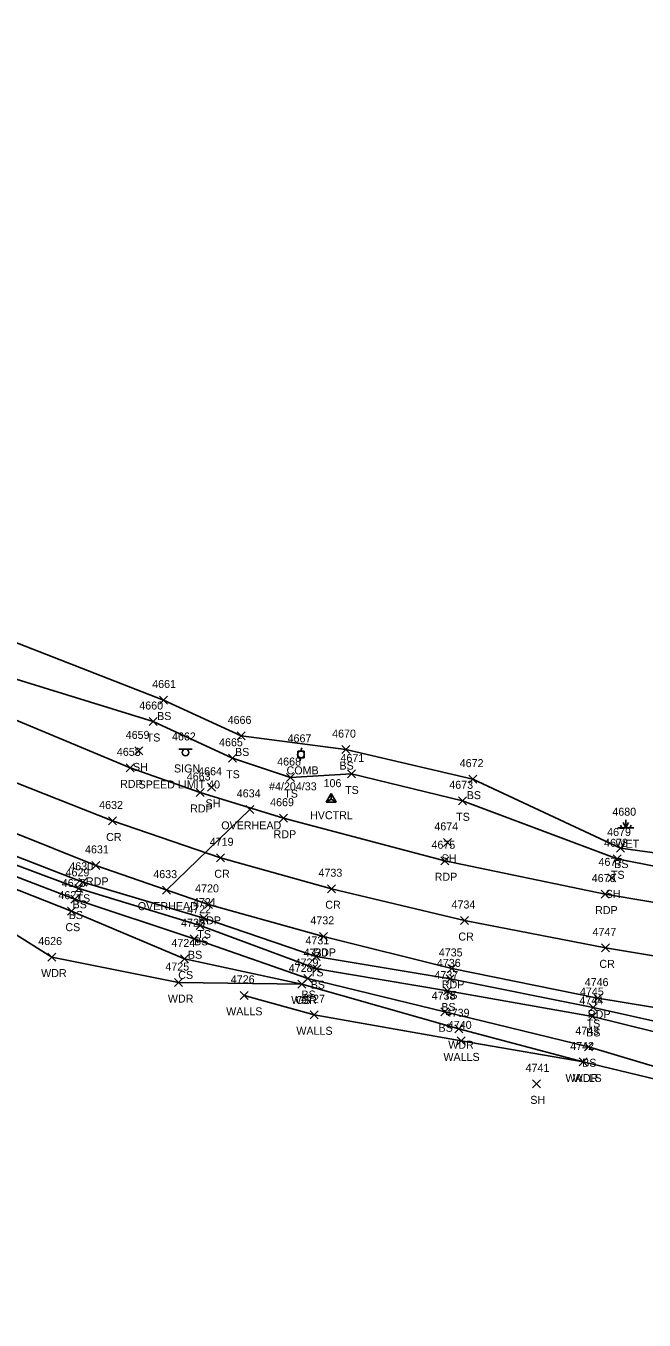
# Model space of a CAD drawing. Extents: x 1611797 to 1633212, y 298978 to 305475.
# Drawn here: x 1619805.9 to 1619960.6, y 301166.4 to 301489.8 of the extents above; entities that cross this region are included whole.
import ezdxf

# ---------------------------------------------------------------- set-up
doc = ezdxf.new("R2010")
doc.units = 0
for name, color, linetype in [('C_A', 7, 'Continuous'), ('C_I', 7, 'Continuous'), ('CPSM', 7, 'Continuous'), ('L_A', 7, 'Continuous'), ('L_I', 7, 'Continuous'), ('L_TIC', 7, 'Continuous'), ('LAWA', 7, 'Continuous'), ('LELB', 7, 'Continuous'), ('LWET', 7, 'Continuous'), ('LWS', 7, 'Continuous'), ('P_A', 7, 'Continuous'), ('P_I', 7, 'Continuous'), ('P_TIC', 7, 'Continuous'), ('PET', 7, 'Continuous'), ('PRC', 7, 'Continuous'), ('S_A', 7, 'Continuous'), ('S_C', 7, 'Continuous'), ('S_I', 7, 'Continuous'), ('SSGN', 7, 'Continuous'), ('U_A', 7, 'Continuous'), ('U_C', 7, 'Continuous'), ('U_I', 7, 'Continuous'), ('U_TIC', 7, 'Continuous'), ('UCO', 7, 'Continuous'), ('UP', 7, 'Continuous')]:
    doc.layers.add(name, color=color, linetype=linetype)

msp = doc.modelspace()

# ---------------------------------------------------------------- linework, layer by layer
at = {"layer": 'CPSM'}
for p, q in [((1619881.08, 301295.88), (1619882.33, 301298.05)), ((1619883.58, 301295.88), (1619882.33, 301298.05)), ((1619882.33, 301296.6), (1619882.33, 301298.05)), ((1619881.08, 301295.88), (1619882.33, 301296.6)), ((1619881.08, 301295.88), (1619883.58, 301295.88)), ((1619882.33, 301296.6), (1619882.33, 301296.6)), ((1619882.33, 301296.6), (1619883.58, 301295.88))]:
    msp.add_line(p, q, dxfattribs=at)
at = {"layer": 'L_TIC'}
for points in [[(1619839.33, 301320.37), (1619841.33, 301322.37)], [(1619841.33, 301320.37), (1619839.33, 301322.37)], [(1619836.75, 301315), (1619838.75, 301317)], [(1619838.75, 301315), (1619836.75, 301317)], [(1619858.82, 301311.4), (1619860.82, 301313.4)], [(1619860.82, 301311.4), (1619858.82, 301313.4)], [(1619884.93, 301307.98), (1619886.93, 301309.98)], [(1619886.93, 301307.98), (1619884.93, 301309.98)], [(1619833.23, 301307.66), (1619835.23, 301309.66)], [(1619835.23, 301307.66), (1619833.23, 301309.66)], [(1619856.62, 301305.82), (1619858.62, 301307.82)], [(1619858.62, 301305.82), (1619856.62, 301307.82)], [(1619886.37, 301301.9), (1619888.37, 301303.9)], [(1619888.37, 301301.9), (1619886.37, 301303.9)], [(1619851.39, 301298.57), (1619853.39, 301300.57)], [(1619853.39, 301298.57), (1619851.39, 301300.57)], [(1619871.16, 301300.99), (1619873.16, 301302.99)], [(1619873.16, 301300.99), (1619871.16, 301302.99)], [(1619916.76, 301300.6), (1619918.76, 301302.6)], [(1619918.76, 301300.6), (1619916.76, 301302.6)], [(1619914.15, 301295.19), (1619916.15, 301297.19)], [(1619916.15, 301295.19), (1619914.15, 301297.19)], [(1619910.42, 301284.8), (1619912.42, 301286.8)], [(1619912.42, 301284.8), (1619910.42, 301286.8)], [(1619953.63, 301283.39), (1619955.63, 301285.39)], [(1619955.63, 301283.39), (1619953.63, 301285.39)], [(1619952.85, 301280.7), (1619954.85, 301282.7)], [(1619954.85, 301280.7), (1619952.85, 301282.7)], [(1619951.47, 301275.94), (1619953.47, 301277.94)], [(1619953.47, 301275.94), (1619951.47, 301277.94)], [(1619818.18, 301273.31), (1619820.18, 301275.31)], [(1619820.18, 301273.31), (1619818.18, 301275.31)], [(1619819.2, 301274.83), (1619821.2, 301276.83)], [(1619821.2, 301274.83), (1619819.2, 301276.83)], [(1619817.22, 301270.64), (1619819.22, 301272.64)], [(1619819.22, 301270.64), (1619817.22, 301272.64)], [(1619816.39, 301267.62), (1619818.39, 301269.62)], [(1619818.39, 301267.62), (1619816.39, 301269.62)], [(1619848.56, 301264.07), (1619850.56, 301266.07)], [(1619850.56, 301264.07), (1619848.56, 301266.07)], [(1619849.42, 301265.87), (1619851.42, 301267.87)], [(1619851.42, 301265.87), (1619849.42, 301267.87)], [(1619847.03, 301260.72), (1619849.03, 301262.72)], [(1619849.03, 301260.72), (1619847.03, 301262.72)], [(1619877.56, 301256.32), (1619879.56, 301258.32)], [(1619879.56, 301256.32), (1619877.56, 301258.32)], [(1619811.4, 301256.15), (1619813.4, 301258.15)], [(1619813.4, 301256.15), (1619811.4, 301258.15)], [(1619844.61, 301255.67), (1619846.61, 301257.67)], [(1619846.61, 301255.67), (1619844.61, 301257.67)], [(1619877.74, 301253.24), (1619879.74, 301255.24)], [(1619879.74, 301253.24), (1619877.74, 301255.24)], [(1619843.1, 301249.77), (1619845.1, 301251.77)], [(1619845.1, 301249.77), (1619843.1, 301251.77)], [(1619875.44, 301250.78), (1619877.44, 301252.78)], [(1619877.44, 301250.78), (1619875.44, 301252.78)], [(1619911.05, 301250.69), (1619913.05, 301252.69)], [(1619913.05, 301250.69), (1619911.05, 301252.69)], [(1619859.5, 301246.58), (1619861.5, 301248.58)], [(1619861.5, 301246.58), (1619859.5, 301248.58)], [(1619873.95, 301249.41), (1619875.95, 301251.41)], [(1619875.95, 301249.41), (1619873.95, 301251.41)], [(1619873.95, 301249.41), (1619875.95, 301251.41)], [(1619875.95, 301249.41), (1619873.95, 301251.41)], [(1619910.39, 301247.67), (1619912.39, 301249.67)], [(1619912.39, 301247.67), (1619910.39, 301249.67)], [(1619946.78, 301243.54), (1619948.78, 301245.54)], [(1619948.78, 301243.54), (1619946.78, 301245.54)], [(1619877.05, 301241.72), (1619879.05, 301243.72)], [(1619879.05, 301241.72), (1619877.05, 301243.72)], [(1619909.7, 301242.48), (1619911.7, 301244.48)], [(1619911.7, 301242.48), (1619909.7, 301244.48)], [(1619946.63, 301241.31), (1619948.63, 301243.31)], [(1619948.63, 301241.31), (1619946.63, 301243.31)], [(1619913.22, 301238.23), (1619915.22, 301240.23)], [(1619915.22, 301238.23), (1619913.22, 301240.23)], [(1619913.82, 301235.2), (1619915.82, 301237.2)], [(1619915.82, 301235.2), (1619913.82, 301237.2)], [(1619945.63, 301233.74), (1619947.63, 301235.74)], [(1619947.63, 301233.74), (1619945.63, 301235.74)], [(1619944.35, 301229.93), (1619946.35, 301231.93)], [(1619946.35, 301229.93), (1619944.35, 301231.93)], [(1619944.35, 301229.93), (1619946.35, 301231.93)], [(1619946.35, 301229.93), (1619944.35, 301231.93)], [(1619932.61, 301224.47), (1619934.61, 301226.47)], [(1619934.61, 301224.47), (1619932.61, 301226.47)]]:
    msp.add_lwpolyline(points, dxfattribs=at)
at = {"layer": 'LAWA'}
msp.add_lwpolyline([(1619507.86, 301398.95), (1619518.08, 301400.79), (1619556.65, 301387.52), (1619583.35, 301368.71), (1619617.87, 301352.68), (1619658.72, 301335.08), (1619694.86, 301321.5), (1619725.46, 301306.6), (1619750.78, 301288.01), (1619784.9, 301274.32), (1619812.4, 301257.15), (1619844.1, 301250.77), (1619874.95, 301250.41), (1619914.22, 301239.23), (1619945.35, 301230.93), (1619986.13, 301221.13), (1620021.48, 301214.73), (1620067.45, 301208.49), (1620101.58, 301197.67), (1620125.21, 301192.85)], dxfattribs=at)
at = {"layer": 'LELB'}
for points in [[(1619350.31, 301489.81), (1619380.89, 301476.99), (1619406.21, 301465.78), (1619425.96, 301458.32), (1619457.01, 301443.93), (1619488.18, 301429.04), (1619515.79, 301415.84), (1619523.25, 301412.34), (1619557.22, 301396.43), (1619595.64, 301379.74), (1619625.49, 301366.11), (1619664.9, 301348.53), (1619700.1, 301332.19), (1619732.76, 301315.82), (1619759.48, 301302.13), (1619789.83, 301287.62), (1619820.2, 301275.83), (1619850.42, 301266.87), (1619878.56, 301257.32), (1619912.05, 301251.69), (1619947.78, 301244.54), (1619986.64, 301235.92)], [(1619515.86, 301413.84), (1619522.39, 301411.67), (1619557.04, 301395.57), (1619595.01, 301378.34), (1619625.28, 301365.19), (1619664.7, 301347.42), (1619699.56, 301331.11), (1619732.26, 301314.67), (1619758.81, 301300.85), (1619789.23, 301285.42), (1619819.18, 301274.31), (1619849.56, 301265.07), (1619878.74, 301254.24), (1619911.39, 301248.67), (1619947.63, 301242.31), (1619986.12, 301232.79)], [(1619514.13, 301412.04), (1619521.16, 301409.66), (1619556.07, 301393.79), (1619593.93, 301376.98), (1619624.81, 301363.73), (1619664.19, 301346.3), (1619698.66, 301328.84), (1619731.18, 301312.27), (1619757.56, 301299.07), (1619788.59, 301282.92), (1619818.22, 301271.64), (1619848.03, 301261.72), (1619876.44, 301251.78), (1619910.7, 301243.48), (1619946.63, 301234.74), (1619971.5, 301227.31), (1619985.16, 301225.14), (1620021.48, 301214.73)], [(1619712.43, 301401.44), (1619713.12, 301390.21), (1619725.41, 301373.61), (1619737.56, 301363.75), (1619786.34, 301337.07), (1619800.28, 301327.59), (1619837.75, 301316), (1619857.62, 301306.82), (1619872.16, 301301.99), (1619887.37, 301302.9), (1619915.15, 301296.19), (1619953.85, 301281.7), (1619995.44, 301273.48), (1620035.7, 301263.81), (1620079.78, 301255.69), (1620110.34, 301250.13), (1620133.61, 301245.85), (1620185.9, 301234.31), (1620209.46, 301228.92), (1620249.02, 301218.59), (1620282.74, 301209.51), (1620314.25, 301201.24), (1620350.31, 301189.61), (1620412.81, 301166.44)], [(1619717.05, 301402.62), (1619729.49, 301382.85), (1619751.83, 301362.42), (1619788.58, 301341.51), (1619840.33, 301321.37), (1619859.82, 301312.4), (1619885.93, 301308.98), (1619917.76, 301301.6), (1619954.63, 301284.39), (1619995.46, 301278.81), (1620037.59, 301270.1), (1620080.58, 301262.9), (1620111.05, 301256.31), (1620134.36, 301250.9), (1620155.92, 301243.69), (1620184.2, 301240.01), (1620186.37, 301239.29), (1620187.23, 301238.52), (1620209.89, 301239.08), (1620216.8, 301243.54), (1620236.7, 301237.64)], [(1619685.12, 301328.75), (1619696.06, 301323.61), (1619730.59, 301310.45), (1619756.56, 301297.34), (1619787.5, 301280.33), (1619817.39, 301268.62), (1619845.61, 301256.67), (1619874.95, 301250.41)]]:
    msp.add_lwpolyline(points, dxfattribs=at)
at = {"layer": 'LWET'}
for p, q in [((1619956.02, 301289.46), (1619955.35, 301290.8)), ((1619956.02, 301289.46), (1619956.02, 301291.46)), ((1619956.02, 301289.46), (1619956.68, 301290.8)), ((1619958.02, 301289.46), (1619954.02, 301289.46)), ((1619955.02, 301289.46), (1619954.68, 301290.13)), ((1619957.02, 301289.46), (1619957.35, 301290.13))]:
    msp.add_line(p, q, dxfattribs=at)
at = {"layer": 'LWS'}
msp.add_lwpolyline([(1619860.5, 301247.58), (1619878.05, 301242.72), (1619914.82, 301236.2), (1619945.35, 301230.93)], dxfattribs=at)
at = {"layer": 'P_TIC'}
for points in [[(1619831.02, 301303.42), (1619833.02, 301305.42)], [(1619833.02, 301303.42), (1619831.02, 301305.42)], [(1619848.55, 301297.27), (1619850.55, 301299.27)], [(1619850.55, 301297.27), (1619848.55, 301299.27)], [(1619826.59, 301290.15), (1619828.59, 301292.15)], [(1619828.59, 301290.15), (1619826.59, 301292.15)], [(1619869.41, 301290.84), (1619871.41, 301292.84)], [(1619871.41, 301290.84), (1619869.41, 301292.84)], [(1619822.48, 301279.05), (1619824.48, 301281.05)], [(1619824.48, 301279.05), (1619822.48, 301281.05)], [(1619853.63, 301280.96), (1619855.63, 301282.96)], [(1619855.63, 301280.96), (1619853.63, 301282.96)], [(1619909.7, 301280.21), (1619911.7, 301282.21)], [(1619911.7, 301280.21), (1619909.7, 301282.21)], [(1619881.39, 301273.22), (1619883.39, 301275.22)], [(1619883.39, 301273.22), (1619881.39, 301275.22)], [(1619850.63, 301269.31), (1619852.63, 301271.31)], [(1619852.63, 301269.31), (1619850.63, 301271.31)], [(1619949.83, 301271.88), (1619951.83, 301273.88)], [(1619951.83, 301271.88), (1619949.83, 301273.88)], [(1619914.66, 301265.28), (1619916.66, 301267.28)], [(1619916.66, 301265.28), (1619914.66, 301267.28)], [(1619879.36, 301261.32), (1619881.36, 301263.32)], [(1619881.36, 301261.32), (1619879.36, 301263.32)], [(1619949.93, 301258.45), (1619951.93, 301260.45)], [(1619951.93, 301258.45), (1619949.93, 301260.45)], [(1619911.48, 301253.3), (1619913.48, 301255.3)], [(1619913.48, 301253.3), (1619911.48, 301255.3)], [(1619948.02, 301245.88), (1619950.02, 301247.88)], [(1619950.02, 301245.88), (1619948.02, 301247.88)]]:
    msp.add_lwpolyline(points, dxfattribs=at)
at = {"layer": 'PET'}
for points in [[(1619561.18, 301427.13), (1619589.22, 301414.46), (1619621.64, 301399.56), (1619645.53, 301388.44), (1619676.08, 301374.23), (1619678.71, 301373.41), (1619694.71, 301366.12), (1619710.67, 301359.44), (1619714.46, 301356.51), (1619735.11, 301346.33), (1619783.71, 301324.55), (1619832.02, 301304.42), (1619849.55, 301298.27), (1619870.41, 301291.84), (1619910.7, 301281.21), (1619950.83, 301272.88), (1619994.49, 301265.52)], [(1619558.04, 301399.85), (1619596.27, 301382.3), (1619626.79, 301368.76), (1619665.72, 301350.73), (1619700.87, 301334.15), (1619733.81, 301318.69), (1619761.36, 301305.85), (1619791.6, 301292.8), (1619823.48, 301280.05), (1619851.63, 301270.31), (1619880.36, 301262.32), (1619912.48, 301254.3), (1619949.02, 301246.88), (1619987.97, 301240.43)]]:
    msp.add_lwpolyline(points, dxfattribs=at)
at = {"layer": 'PRC'}
msp.add_lwpolyline([(1619561.88, 301411.99), (1619599.81, 301394.69), (1619632.15, 301379.47), (1619669.86, 301361.78), (1619706.8, 301344.47), (1619738.62, 301329.48), (1619766.38, 301316.26), (1619796.53, 301303.45), (1619827.59, 301291.15), (1619854.63, 301281.96), (1619882.39, 301274.22), (1619915.66, 301266.28), (1619950.93, 301259.45), (1619990.95, 301252.78)], dxfattribs=at)
at = {"layer": 'SSGN'}
for p, q in [((1619844.22, 301309.13), (1619847.55, 301309.13)), ((1619845.86, 301308.29), (1619845.86, 301308.29))]:
    msp.add_line(p, q, dxfattribs=at)
msp.add_circle((1619845.86, 301308.29), 0.833, dxfattribs=at)
at = {"layer": 'U_TIC'}
for points in [[(1619860.99, 301293.05), (1619862.99, 301295.05)], [(1619862.99, 301293.05), (1619860.99, 301295.05)], [(1619840.12, 301272.87), (1619842.12, 301274.87)], [(1619842.12, 301272.87), (1619840.12, 301274.87)]]:
    msp.add_lwpolyline(points, dxfattribs=at)
at = {"layer": 'UCO'}
msp.add_lwpolyline([(1619841.12, 301273.87), (1619861.99, 301294.05)], dxfattribs=at)
at = {"layer": 'UP'}
for p, q in [((1619873.92, 301306.96), (1619873.92, 301308.63)), ((1619873.92, 301308.63), (1619875.58, 301308.63)), ((1619875.58, 301306.96), (1619873.92, 301306.96)), ((1619874.5, 301306.13), (1619874.75, 301306.96)), ((1619875, 301309.46), (1619874.75, 301308.63)), ((1619874.75, 301307.8), (1619874.75, 301307.8)), ((1619875.58, 301308.63), (1619875.58, 301306.96))]:
    msp.add_line(p, q, dxfattribs=at)
msp.add_circle((1619874.75, 301307.8), 0.833, dxfattribs=at)

# ---------------------------------------------------------------- texts
at = {"layer": 'C_A'}
msp.add_text('HVCTRL', height=2, dxfattribs=at).set_placement((1619877.02, 301291.6))
at = {"layer": 'C_I'}
msp.add_text('106', height=2, dxfattribs=at).set_placement((1619880.4, 301299.6))
at = {"layer": 'L_A'}
for s, p in [('BS', (1619838.77, 301316.37)), ('TS', (1619836.16, 301311)), ('BS', (1619858.26, 301307.4)), ('SH', (1619832.72, 301303.66)), ('TS', (1619856.03, 301301.82)), ('BS', (1619884.37, 301303.98)), ('TS', (1619870.57, 301296.99)), ('TS', (1619885.78, 301297.9)), ('BS', (1619916.2, 301296.6)), ('SH', (1619850.88, 301294.57)), ('TS', (1619913.56, 301291.19)), ('WET', (1619953.39, 301284.46)), ('SH', (1619909.91, 301280.8)), ('BS', (1619953.08, 301279.39)), ('TS', (1619952.26, 301276.7)), ('BS', (1619817.62, 301269.31)), ('TS', (1619818.61, 301270.83)), ('SH', (1619950.96, 301271.94)), ('BS', (1619816.66, 301266.64)), ('CS', (1619815.83, 301263.62)), ('BS', (1619848.01, 301260.07)), ('TS', (1619848.83, 301261.87)), ('BS', (1619846.48, 301256.72)), ('WDR', (1619809.76, 301252.15)), ('CS', (1619844.05, 301251.67)), ('TS', (1619876.97, 301252.32)), ('BS', (1619874.88, 301246.78)), ('BS', (1619877.18, 301249.24)), ('TS', (1619910.46, 301246.69)), ('WDR', (1619841.46, 301245.77)), ('WDR', (1619872.31, 301245.41)), ('CS', (1619873.39, 301245.41)), ('BS', (1619909.84, 301243.67)), ('WALLS', (1619856.04, 301242.58)), ('WALLS', (1619873.59, 301237.72)), ('BS', (1619909.14, 301238.48)), ('TS', (1619946.19, 301239.54)), ('BS', (1619946.07, 301237.31)), ('WDR', (1619911.58, 301234.23)), ('WALLS', (1619910.37, 301231.2)), ('BS', (1619945.07, 301229.74)), ('WALLS', (1619940.89, 301225.93)), ('WDR', (1619942.71, 301225.93)), ('SH', (1619932.1, 301220.47))]:
    msp.add_text(s, height=2, dxfattribs=at).set_placement(p)
at = {"layer": 'L_I'}
for s, p in [('4661', (1619837.54, 301324.37)), ('4660', (1619834.31, 301319)), ('4666', (1619856.41, 301315.4)), ('4659', (1619830.92, 301311.66)), ('4670', (1619882.54, 301311.98)), ('4665', (1619854.26, 301309.82)), ('4668', (1619868.8, 301304.99)), ('4671', (1619884.63, 301305.9)), ('4664', (1619849.04, 301302.57)), ('4672', (1619914.45, 301304.6)), ('4673', (1619911.84, 301299.19)), ('4680', (1619952.62, 301292.46)), ('4674', (1619908.11, 301288.8)), ('4679', (1619951.32, 301287.39)), ('4678', (1619950.55, 301284.7)), ('4630', (1619816.81, 301278.83)), ('4677', (1619949.16, 301279.94)), ('4629', (1619815.87, 301277.31)), ('4628', (1619814.92, 301274.64)), ('4627', (1619814.08, 301271.62)), ('4721', (1619847.73, 301269.87)), ('4722', (1619846.3, 301268.07)), ('4723', (1619844.77, 301264.72)), ('4626', (1619809.04, 301260.15)), ('4724', (1619842.35, 301259.67)), ('4731', (1619875.87, 301260.32)), ('4730', (1619875.4, 301257.24)), ('4725', (1619840.84, 301253.77)), ('4728', (1619871.69, 301253.41)), ('4728', (1619871.69, 301253.41)), ('4729', (1619873.17, 301254.78)), ('4736', (1619908.74, 301254.69)), ('4726', (1619857.19, 301250.58)), ('4737', (1619908.13, 301251.67)), ('4738', (1619907.44, 301246.48)), ('4745', (1619944.52, 301247.54)), ('4727', (1619874.79, 301245.72)), ('4744', (1619944.37, 301245.31)), ('4739', (1619910.95, 301242.23)), ('4740', (1619911.48, 301239.2)), ('4743', (1619943.37, 301237.74)), ('4742', (1619942.09, 301233.93)), ('4742', (1619942.09, 301233.93)), ('4741', (1619930.92, 301228.47))]:
    msp.add_text(s, height=2, dxfattribs=at).set_placement(p)
at = {"layer": 'P_A'}
for s, p in [('RDP', (1619829.51, 301299.42)), ('RDP', (1619847.03, 301293.27)), ('CR', (1619826.02, 301286.15)), ('RDP', (1619867.9, 301286.84)), ('CR', (1619853.07, 301276.96)), ('RDP', (1619908.18, 301276.21)), ('RDP', (1619820.97, 301275.05)), ('CR', (1619880.83, 301269.22)), ('RDP', (1619948.31, 301267.88)), ('RDP', (1619849.11, 301265.31)), ('CR', (1619914.09, 301261.28)), ('RDP', (1619877.85, 301257.32)), ('CR', (1619949.37, 301254.45)), ('RDP', (1619909.97, 301249.3)), ('RDP', (1619946.51, 301241.88))]:
    msp.add_text(s, height=2, dxfattribs=at).set_placement(p)
at = {"layer": 'P_I'}
for s, p in [('4658', (1619828.71, 301307.42)), ('4663', (1619846.19, 301301.27)), ('4632', (1619824.28, 301294.15)), ('4669', (1619867.04, 301294.84)), ('4631', (1619820.74, 301283.05)), ('4719', (1619851.93, 301284.96)), ('4675', (1619907.39, 301284.21)), ('4733', (1619879.13, 301277.22)), ('4676', (1619947.46, 301275.88)), ('4720', (1619848.28, 301273.31)), ('4734', (1619912.4, 301269.28)), ('4732', (1619877.1, 301265.32)), ('4747', (1619947.67, 301262.45)), ('4735', (1619909.22, 301257.3)), ('4746', (1619945.71, 301249.88))]:
    msp.add_text(s, height=2, dxfattribs=at).set_placement(p)
at = {"layer": 'S_A'}
msp.add_text('SIGN', height=2, dxfattribs=at).set_placement((1619843, 301303.27))
at = {"layer": 'S_C'}
msp.add_text('SPEED LIMIT 40', height=2, dxfattribs=at).set_placement((1619834.14, 301299.27))
at = {"layer": 'S_I'}
msp.add_text('4662', height=2, dxfattribs=at).set_placement((1619842.49, 301311.27))
at = {"layer": 'U_A'}
for s, p in [('COMB', (1619871.14, 301302.8)), ('OVERHEAD', (1619854.81, 301289.05)), ('OVERHEAD', (1619833.93, 301268.87))]:
    msp.add_text(s, height=2, dxfattribs=at).set_placement(p)
at = {"layer": 'U_C'}
msp.add_text('#4/204/33', height=2, dxfattribs=at).set_placement((1619866.77, 301298.8))
at = {"layer": 'U_I'}
for s, p in [('4667', (1619871.4, 301310.8)), ('4634', (1619858.69, 301297.05)), ('4633', (1619837.82, 301276.87))]:
    msp.add_text(s, height=2, dxfattribs=at).set_placement(p)

doc.saveas('drawing.dxf')
